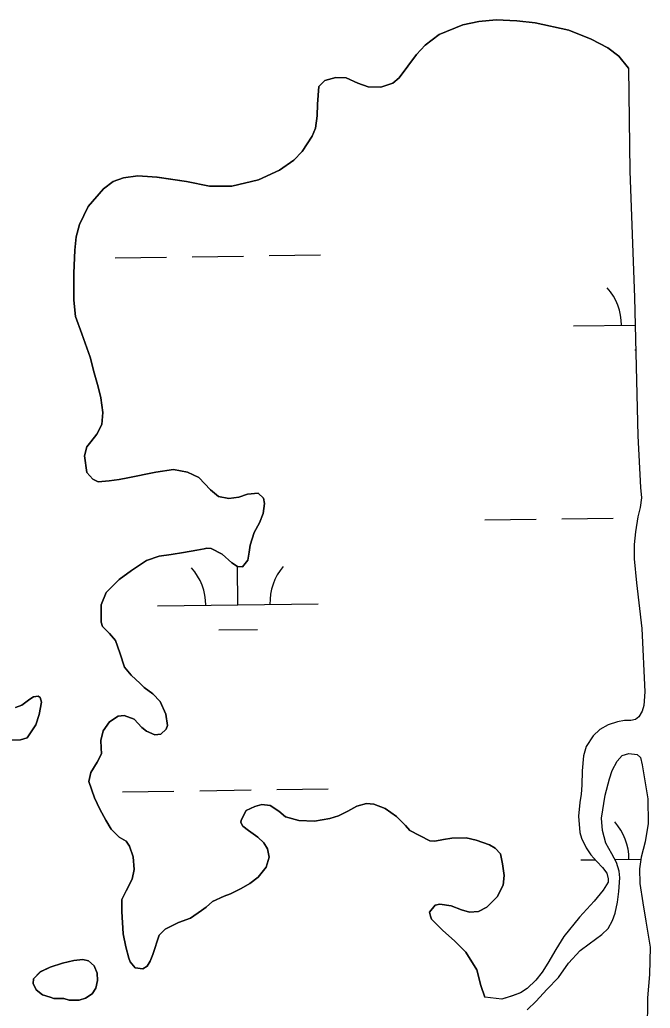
# Model space of a CAD drawing. Extents: x 3767014 to 3805179, y 361544 to 387384.
# Drawn here: x 3782063 to 3782456, y 368915 to 369531 of the extents above; entities that cross this region are included whole.
import ezdxf

# ---------------------------------------------------------------- set-up
doc = ezdxf.new("R2010")
doc.units = 0
doc.layers.add('V-TOPO-SHOR', color=7, linetype='Continuous')
doc.layers.add('V-WETL-SWMP', color=7, linetype='Continuous')

msp = doc.modelspace()

# ---------------------------------------------------------------- linework, layer by layer
at = {"layer": 'V-TOPO-SHOR'}
for points in [[(3782442.127, 369500.554), (3782436.243, 369508.072), (3782429.241, 369513.106), (3782418.982, 369518.65), (3782404.995, 369524.104), (3782383.949, 369528.792), (3782372.72, 369529.89), (3782359.734, 369530.649), (3782348.855, 369529.496), (3782339.076, 369527.584), (3782324.291, 369521.519), (3782315.415, 369514.915), (3782310.055, 369509.084), (3782304.636, 369501.777), (3782299.41, 369494.574), (3782295.269, 369491.227), (3782287.964, 369488.592), (3782280.095, 369488.889), (3782273.558, 369491.084), (3782266.298, 369494.541), (3782259.808, 369494.775), (3782252.98, 369492.739), (3782249.338, 369489.014), (3782248.527, 369478.088), (3782248.214, 369470.905), (3782247.227, 369463.121), (3782245.089, 369458.154), (3782238.941, 369448.57), (3782233.767, 369443.136), (3782224.682, 369437.017), (3782211.766, 369430.9), (3782195.161, 369426.953), (3782181.21, 369426.904), (3782166.79, 369429.888), (3782148.446, 369432.677), (3782136.537, 369433.464), (3782127.626, 369432.261), (3782121.099, 369429.937), (3782115.121, 369425.37), (3782105.473, 369414.225), (3782100.144, 369403.186), (3782098.175, 369395.377), (3782097.199, 369387.195), (3782096.668, 369372.839)], [(3782442.127, 369500.554), (3782443.124, 369436.284), (3782445.95, 369357.628), (3782447.982, 369271.395), (3782449.659, 369239.242), (3782450.309, 369232.876), (3782449.377, 369226.865), (3782448.048, 369221.041), (3782446.612, 369211.682), (3782445.727, 369203.709), (3782445.653, 369194.773), (3782447.103, 369179.79), (3782450.454, 369151.505), (3782452.414, 369111.897), (3782451.738, 369103.439), (3782450.747, 369099.879), (3782448.67, 369096.492), (3782446.557, 369094.671), (3782443.724, 369094.014), (3782439.698, 369094.11), (3782435.399, 369093.317), (3782429.556, 369091.407), (3782424.328, 369088.527), (3782420.105, 369084.595), (3782415.755, 369077.91), (3782414.229, 369072.082), (3782413.281, 369062.833), (3782413.209, 369053.799), (3782412.66, 369048.192), (3782411.808, 369042.967), (3782411.034, 369034.505), (3782411.97, 369024.419), (3782412.945, 369020.81), (3782415.841, 369014.795), (3782418.796, 369010.451), (3782422.433, 369006.222), (3782425.96, 369002.581), (3782428.798, 368998.919), (3782429.569, 368995.503), (3782429.423, 368993.439), (3782426.408, 368988.357), (3782420.881, 368981.644), (3782411.61, 368971.5), (3782401.99, 368959.583), (3782396.989, 368951.409), (3782391.9, 368942.843), (3782388.406, 368937.26), (3782384.406, 368932.252), (3782379.134, 368927.116), (3782374.979, 368924.462), (3782369.82, 368922.666), (3782363.201, 368920.44), (3782352.682, 368921.791)], [(3782096.668, 369372.839), (3782096.691, 369356.037), (3782097.729, 369345.746), (3782101.622, 369334.904), (3782106.845, 369320.527), (3782109.229, 369310.752), (3782111.78, 369301.955), (3782113.411, 369295.084), (3782114.803, 369286.065), (3782114.113, 369278.453), (3782111.047, 369272.536), (3782107.176, 369267.67), (3782104.721, 369264.592), (3782103.205, 369258.906), (3782104.823, 369248.628), (3782108.432, 369244.433), (3782111.78, 369242.86), (3782118.584, 369243.321), (3782124.789, 369244.349), (3782130.218, 369245.263), (3782147.655, 369248.81), (3782158.811, 369250.448), (3782167.517, 369248.814), (3782174.41, 369245.576), (3782181.808, 369237.775), (3782186.682, 369233.612), (3782193.233, 369232.411), (3782199.345, 369233.341), (3782204.852, 369235.035), (3782211.454, 369235.684), (3782214.746, 369232.553), (3782215.505, 369229.36), (3782214.492, 369223.103), (3782212.399, 369217.209), (3782208.946, 369211.186), (3782206.41, 369203.432), (3782205.839, 369199.037), (3782204.987, 369194.05), (3782201.685, 369189.782), (3782198.663, 369189.999), (3782195.099, 369192.346), (3782189.123, 369197.747), (3782182.127, 369201.177), (3782179.588, 369201.503), (3782177.847, 369201.073), (3782173.196, 369200.178), (3782165.051, 369198.808), (3782157.293, 369197.546), (3782149.822, 369196.584), (3782141.904, 369193.856), (3782132.522, 369187.491), (3782124.869, 369181.947), (3782116.792, 369173.96), (3782113.677, 369166.093), (3782113.648, 369155.384), (3782114.592, 369152.681), (3782118.885, 369148.407), (3782122.594, 369144.02), (3782125.32, 369136.201), (3782128.263, 369127.415), (3782132.377, 369122.356), (3782137.96, 369117.14), (3782140.551, 369114.672), (3782145.906, 369110.715), (3782150.404, 369105.96), (3782153.91, 369098.063), (3782155.059, 369090.985), (3782154.239, 369088.628), (3782150.907, 369085.623), (3782147.024, 369085.14), (3782141.808, 369087.444), (3782138.927, 369089.805), (3782134.323, 369094.851), (3782128.031, 369097.325), (3782124.15, 369096.744), (3782118.787, 369093.203), (3782114.932, 369087.657), (3782113.425, 369081.681), (3782113.732, 369077.112), (3782113.822, 369073.415), (3782111.227, 369068.191), (3782107.201, 369061.666), (3782105.974, 369056.183), (3782109.439, 369045.949), (3782112.825, 369038.927), (3782116.499, 369032.105), (3782119.852, 369026.442), (3782124.84, 369021.504), (3782129.285, 369018.985), (3782131.308, 369015.919), (3782133.616, 369009.161), (3782134.198, 369001.389), (3782132.983, 368995.323), (3782129.272, 368987.927), (3782126.577, 368982.703), (3782126.569, 368975.205), (3782127.398, 368961.303), (3782129.061, 368953.07), (3782130.986, 368946.107), (3782131.822, 368943.793), (3782134.933, 368940.072)], [(3782056.945, 369081.863), (3782063.396, 369082.023), (3782067.472, 369083.297), (3782068.322, 369084.493), (3782073.038, 369091.454), (3782075.129, 369097.86), (3782076.506, 369105.521), (3782075.746, 369108.534), (3782074.359, 369109.282), (3782071.435, 369108.915), (3782069.223, 369107.395), (3782064.328, 369103.656), (3782060.353, 369102.288)], [(3782379.145, 368913.964), (3782384.611, 368919.203), (3782391.402, 368926.438), (3782398.674, 368933.979), (3782404.837, 368942.867), (3782412.097, 368950.9), (3782417.788, 368954.967), (3782425.593, 368960.853), (3782429.53, 368964.484), (3782432.251, 368969.557), (3782433.808, 368974.112), (3782435.305, 368981.019), (3782436.222, 368987.618), (3782436.796, 368996.173), (3782436.304, 369000.185), (3782434.793, 369005.743), (3782431.719, 369010.967), (3782428.116, 369017.75), (3782426.058, 369025.551), (3782425.475, 369033.293), (3782427.574, 369047.676), (3782430.363, 369057.854), (3782432.102, 369063.003), (3782435.098, 369068.868), (3782438.252, 369072.381), (3782442.342, 369073.661), (3782447.562, 369072.905), (3782449.67, 369071.093), (3782450.767, 369066.409), (3782451.701, 369060.345), (3782454.134, 369045.29), (3782454.515, 369029.887), (3782452.637, 369018.455), (3782450.024, 369009.065), (3782449.125, 369001.778), (3782449.348, 368992.654), (3782451.025, 368980.426), (3782452.971, 368969.186), (3782455.732, 368952.862), (3782455.267, 368935.867), (3782453.954, 368921.406), (3782453.782, 368900.592)], [(3782134.933, 368940.072), (3782139.719, 368939.41), (3782142.404, 368941.034), (3782144.278, 368944.098), (3782145.923, 368948.424), (3782149.816, 368960.3), (3782153.617, 368964.093), (3782161.887, 368968.193), (3782169.219, 368970.904), (3782176.112, 368975.65), (3782179.172, 368977.868), (3782182.983, 368981.271), (3782190.2, 368984.663), (3782194.155, 368986.123), (3782200.891, 368989.404), (3782206.359, 368992.656), (3782211.52, 368996.58), (3782216.427, 369002.835), (3782218.416, 369009.018), (3782217.22, 369014.148), (3782214.983, 369017.89), (3782211.297, 369021.4), (3782205.448, 369025.637), (3782201.878, 369028.273), (3782200.75, 369030.583), (3782200.813, 369031.947), (3782203.971, 369038.062), (3782209.458, 369040.631), (3782213.812, 369041.712), (3782218.987, 369041.061), (3782224.426, 369037.692), (3782228.6, 369034.192), (3782236.739, 369031.861), (3782246.488, 369031.322), (3782256.179, 369033.121), (3782261.592, 369034.714), (3782267.265, 369037.579), (3782272.931, 369040.737), (3782278.928, 369042.347), (3782283.608, 369042.072), (3782290.685, 369039.326), (3782297.722, 369034.245), (3782303.213, 369028.734), (3782306.017, 369025.588), (3782318.444, 369019.082), (3782321.469, 369018.864), (3782326.988, 369019.974), (3782332.033, 369020.779), (3782340.982, 369021.001), (3782347.347, 369019.503), (3782355.695, 369016.593), (3782359.054, 369014.631), (3782362.355, 369011.014), (3782363.674, 369004.913), (3782364.831, 368997.543), (3782364.008, 368991.487), (3782360.387, 368984.29), (3782354.024, 368977.902), (3782348.642, 368975.043), (3782343.196, 368974.714), (3782338.195, 368976.246), (3782331.611, 368978.711), (3782324.674, 368979.709), (3782321.67, 368979.148), (3782318.272, 368974.779), (3782318.825, 368972.166), (3782319.452, 368970.427), (3782326.441, 368963.298), (3782333.71, 368956.761), (3782340.796, 368949.732), (3782347.786, 368938.708), (3782350.268, 368928.937), (3782352.682, 368921.791)], [(3782090.45, 368920.962), (3782093.705, 368919.868), (3782099.863, 368919.921), (3782103.84, 368921.193), (3782108.08, 368923.743), (3782110.238, 368927.413), (3782111.393, 368932.136), (3782111.084, 368936.723), (3782109.308, 368941.276), (3782105.812, 368944.319), (3782102.171, 368945.206), (3782096.711, 368944.584), (3782089.519, 368942.841), (3782081.951, 368940.406), (3782075.762, 368937.612), (3782071.472, 368933.205), (3782071.347, 368930.364), (3782073.11, 368926.301), (3782077.194, 368923.272), (3782081.826, 368921.726), (3782084.192, 368921.003), (3782090.45, 368920.962)]]:
    msp.add_lwpolyline(points, dxfattribs=at)
at = {"layer": 'V-WETL-SWMP'}
for p, q in [((3782122.414, 369382.371), (3782154.411, 369382.815)), ((3782170.41, 369383.038), (3782202.407, 369383.482)), ((3782218.405, 369383.704), (3782250.402, 369384.149)), ((3782407.876, 369339.902), (3782446.356, 369340.436)), ((3782446.087, 369325), (3782446.72, 369325.009)), ((3782352.705, 369219.053), (3782384.702, 369219.497)), ((3782400.701, 369219.72), (3782432.697, 369220.164)), ((3782198.833, 369166.169), (3782198.5, 369190.106)), ((3782148.838, 369165.474), (3782248.828, 369166.863)), ((3782187.048, 369150.572), (3782211.046, 369150.906)), ((3782127.035, 369049.728), (3782159.032, 369050.172)), ((3782175.031, 369050.395), (3782207.028, 369050.839)), ((3782223.026, 369051.061), (3782255.023, 369051.506)), ((3782412.497, 369007.259), (3782421.435, 369007.383)), ((3782433.728, 369007.554), (3782449.865, 369007.778))]:
    msp.add_line(p, q, dxfattribs=at)
for points in [[(3782295.268, 369491.228), (3782299.41, 369494.573), (3782304.636, 369501.777), (3782310.056, 369509.083), (3782315.415, 369514.914), (3782324.291, 369521.52), (3782339.076, 369527.584), (3782348.855, 369529.496), (3782359.733, 369530.649), (3782372.721, 369529.889), (3782383.95, 369528.791), (3782404.994, 369524.103), (3782418.983, 369518.651), (3782429.24, 369513.107), (3782436.242, 369508.073), (3782442.127, 369500.554), (3782443.125, 369436.284), (3782445.951, 369357.629), (3782447.983, 369271.396), (3782449.66, 369239.241), (3782450.308, 369232.876), (3782449.377, 369226.866), (3782448.048, 369221.041), (3782446.611, 369211.681), (3782445.728, 369203.708), (3782445.654, 369194.773), (3782447.104, 369179.791), (3782450.453, 369151.505), (3782452.413, 369111.897), (3782451.738, 369103.438), (3782450.746, 369099.88), (3782448.67, 369096.491), (3782446.556, 369094.672), (3782443.725, 369094.013), (3782439.698, 369094.11), (3782435.399, 369093.317), (3782429.557, 369091.406), (3782424.327, 369088.528), (3782420.105, 369084.596), (3782415.755, 369077.911), (3782414.23, 369072.082), (3782413.28, 369062.832), (3782413.209, 369053.799), (3782412.66, 369048.191), (3782411.808, 369042.967), (3782411.035, 369034.506), (3782411.971, 369024.419), (3782412.944, 369020.811), (3782415.841, 369014.796), (3782418.795, 369010.452), (3782422.433, 369006.223), (3782425.959, 369002.58), (3782428.798, 368998.92), (3782429.569, 368995.503), (3782429.424, 368993.438), (3782426.408, 368988.358), (3782420.881, 368981.645), (3782411.61, 368971.501), (3782401.99, 368959.583), (3782396.989, 368951.41), (3782391.9, 368942.843), (3782388.406, 368937.259), (3782384.407, 368932.253), (3782379.135, 368927.116), (3782374.98, 368924.461), (3782369.821, 368922.665), (3782363.202, 368920.44), (3782352.682, 368921.792)], [(3782134.323, 369094.852), (3782138.926, 369089.806), (3782141.808, 369087.444), (3782147.024, 369085.139), (3782150.907, 369085.624), (3782154.24, 369088.627), (3782155.058, 369090.984), (3782153.909, 369098.062), (3782150.404, 369105.959), (3782145.906, 369110.715), (3782140.551, 369114.672), (3782137.959, 369117.139), (3782132.378, 369122.356), (3782128.262, 369127.414), (3782125.319, 369136.201), (3782122.594, 369144.02), (3782118.884, 369148.406), (3782114.592, 369152.681), (3782113.649, 369155.384), (3782113.676, 369166.094), (3782116.792, 369173.959), (3782124.87, 369181.947), (3782132.522, 369187.491), (3782141.905, 369193.856), (3782149.821, 369196.583), (3782157.294, 369197.546), (3782165.051, 369198.808), (3782173.195, 369200.178), (3782177.846, 369201.072), (3782179.588, 369201.504), (3782182.127, 369201.177), (3782189.124, 369197.748), (3782195.099, 369192.346), (3782198.662, 369190), (3782201.685, 369189.783), (3782204.987, 369194.051), (3782205.838, 369199.037), (3782206.411, 369203.432), (3782208.945, 369211.186), (3782212.398, 369217.21), (3782214.492, 369223.103), (3782215.506, 369229.359), (3782214.745, 369232.553), (3782211.455, 369235.684), (3782204.851, 369235.034), (3782199.344, 369233.341), (3782193.233, 369232.411), (3782186.681, 369233.612), (3782181.808, 369237.775), (3782174.411, 369245.576), (3782167.516, 369248.813), (3782158.811, 369250.448), (3782147.655, 369248.809), (3782130.219, 369245.263), (3782124.789, 369244.35), (3782118.584, 369243.321), (3782111.781, 369242.861), (3782108.432, 369244.433), (3782104.823, 369248.628), (3782103.206, 369258.907), (3782104.721, 369264.591), (3782107.176, 369267.67), (3782111.048, 369272.536), (3782114.114, 369278.453), (3782114.803, 369286.064), (3782113.411, 369295.084), (3782111.781, 369301.956), (3782109.228, 369310.752), (3782106.844, 369320.526), (3782101.622, 369334.903), (3782097.73, 369345.745), (3782096.69, 369356.036), (3782096.668, 369372.838), (3782097.198, 369387.196), (3782098.175, 369395.376), (3782100.144, 369403.186), (3782105.472, 369414.224), (3782115.12, 369425.369), (3782121.099, 369429.938), (3782127.625, 369432.261), (3782136.537, 369433.464), (3782148.445, 369432.677), (3782166.79, 369429.888), (3782181.209, 369426.903), (3782195.16, 369426.953), (3782211.766, 369430.9), (3782224.683, 369437.016), (3782233.768, 369443.136), (3782238.94, 369448.57), (3782245.089, 369458.154), (3782247.227, 369463.12), (3782248.214, 369470.906), (3782248.527, 369478.087), (3782249.338, 369489.013), (3782252.98, 369492.739), (3782259.808, 369494.774), (3782266.298, 369494.541), (3782273.557, 369491.085), (3782280.096, 369488.889), (3782287.964, 369488.592), (3782295.268, 369491.228)], [(3782060.353, 369102.287), (3782064.329, 369103.656), (3782069.223, 369107.395), (3782071.434, 369108.916), (3782074.359, 369109.282), (3782075.746, 369108.534), (3782076.505, 369105.521), (3782075.13, 369097.86), (3782073.039, 369091.453), (3782068.322, 369084.492), (3782067.471, 369083.297), (3782063.396, 369082.023), (3782056.946, 369081.864)], [(3782352.682, 368921.792), (3782350.267, 368928.937), (3782347.786, 368938.708), (3782340.796, 368949.732), (3782333.71, 368956.761), (3782326.442, 368963.299), (3782319.451, 368970.428), (3782318.824, 368972.165), (3782318.273, 368974.78), (3782321.67, 368979.148), (3782324.674, 368979.709), (3782331.611, 368978.712), (3782338.194, 368976.246), (3782343.197, 368974.714), (3782348.641, 368975.043), (3782354.023, 368977.902), (3782360.388, 368984.29), (3782364.007, 368991.486), (3782364.831, 368997.543), (3782363.675, 369004.913), (3782362.356, 369011.014), (3782359.054, 369014.632), (3782355.696, 369016.594), (3782347.348, 369019.503), (3782340.983, 369021.001), (3782332.032, 369020.78), (3782326.989, 369019.974), (3782321.468, 369018.864), (3782318.444, 369019.081), (3782306.017, 369025.589), (3782303.213, 369028.733), (3782297.722, 369034.244), (3782290.685, 369039.327), (3782283.607, 369042.073), (3782278.927, 369042.347), (3782272.931, 369040.738), (3782267.265, 369037.58), (3782261.592, 369034.714), (3782256.179, 369033.12), (3782246.488, 369031.323), (3782236.739, 369031.861), (3782228.601, 369034.192), (3782224.426, 369037.691), (3782218.988, 369041.061), (3782213.812, 369041.712), (3782209.458, 369040.631), (3782203.972, 369038.062), (3782200.813, 369031.948), (3782200.749, 369030.583), (3782201.877, 369028.274), (3782205.447, 369025.637), (3782211.296, 369021.4), (3782214.984, 369017.889), (3782217.219, 369014.147), (3782218.416, 369009.017), (3782216.427, 369002.834), (3782211.519, 368996.58), (3782206.359, 368992.656), (3782200.89, 368989.405), (3782194.156, 368986.123), (3782190.2, 368984.663), (3782182.983, 368981.272), (3782179.172, 368977.868), (3782176.112, 368975.65), (3782169.219, 368970.904), (3782161.887, 368968.192), (3782153.616, 368964.093), (3782149.815, 368960.3), (3782145.922, 368948.424), (3782144.277, 368944.099), (3782142.405, 368941.035), (3782139.719, 368939.411), (3782134.933, 368940.072), (3782131.823, 368943.792), (3782130.987, 368946.108), (3782129.062, 368953.07), (3782127.399, 368961.304), (3782126.569, 368975.205), (3782126.578, 368982.702), (3782129.272, 368987.928), (3782132.984, 368995.322), (3782134.197, 369001.388), (3782133.616, 369009.162), (3782131.307, 369015.92), (3782129.284, 369018.985), (3782124.841, 369021.504), (3782119.851, 369026.443), (3782116.499, 369032.105), (3782112.825, 369038.926), (3782109.439, 369045.949), (3782105.974, 369056.184), (3782107.201, 369061.666), (3782111.227, 369068.191), (3782113.823, 369073.415), (3782113.732, 369077.112), (3782113.425, 369081.68), (3782114.932, 369087.656), (3782118.787, 369093.203), (3782124.151, 369096.743), (3782128.031, 369097.326), (3782134.323, 369094.852)], [(3782379.145, 368913.963), (3782384.61, 368919.203), (3782391.401, 368926.438), (3782398.675, 368933.979), (3782404.836, 368942.868), (3782412.098, 368950.9), (3782417.789, 368954.967), (3782425.594, 368960.853), (3782429.529, 368964.484), (3782432.251, 368969.557), (3782433.807, 368974.111), (3782435.305, 368981.019), (3782436.222, 368987.619), (3782436.796, 368996.173), (3782436.304, 369000.185), (3782434.793, 369005.743), (3782431.719, 369010.968), (3782428.116, 369017.75), (3782426.058, 369025.552), (3782425.474, 369033.292), (3782427.573, 369047.676), (3782430.364, 369057.855), (3782432.102, 369063.002), (3782435.099, 369068.868), (3782438.251, 369072.381), (3782442.342, 369073.66), (3782447.563, 369072.906), (3782449.67, 369071.093), (3782450.767, 369066.408), (3782451.702, 369060.345), (3782454.135, 369045.289), (3782454.515, 369029.887), (3782452.638, 369018.454), (3782450.024, 369009.064), (3782449.124, 369001.778), (3782449.349, 368992.655), (3782451.025, 368980.426), (3782452.972, 368969.186), (3782455.731, 368952.861), (3782455.267, 368935.868), (3782453.955, 368921.406), (3782453.782, 368900.592)]]:
    msp.add_lwpolyline(points, dxfattribs=at)
msp.add_lwpolyline([(3782093.704, 368919.868), (3782090.45, 368920.961), (3782084.191, 368921.002), (3782081.827, 368921.726), (3782077.193, 368923.273), (3782073.109, 368926.302), (3782071.346, 368930.365), (3782071.472, 368933.204), (3782075.763, 368937.612), (3782081.952, 368940.405), (3782089.519, 368942.841), (3782096.711, 368944.583), (3782102.172, 368945.207), (3782105.812, 368944.319), (3782109.309, 368941.276), (3782111.084, 368936.724), (3782111.393, 368932.136), (3782110.238, 368927.414), (3782108.08, 368923.743), (3782103.84, 368921.194), (3782099.863, 368919.922)], close=True, dxfattribs=at)
for centre, start, end in [((3782402.627, 369340.304), 0.024037, 41.567696), ((3782143.589, 369165.876), 0.024037, 41.567696), ((3782254.064, 369167.411), 140.024034, 181.567693), ((3782407.248, 369007.661), 0.024037, 41.567696)]:
    msp.add_arc(centre, 35.246, start, end, dxfattribs=at)

doc.saveas('drawing.dxf')
